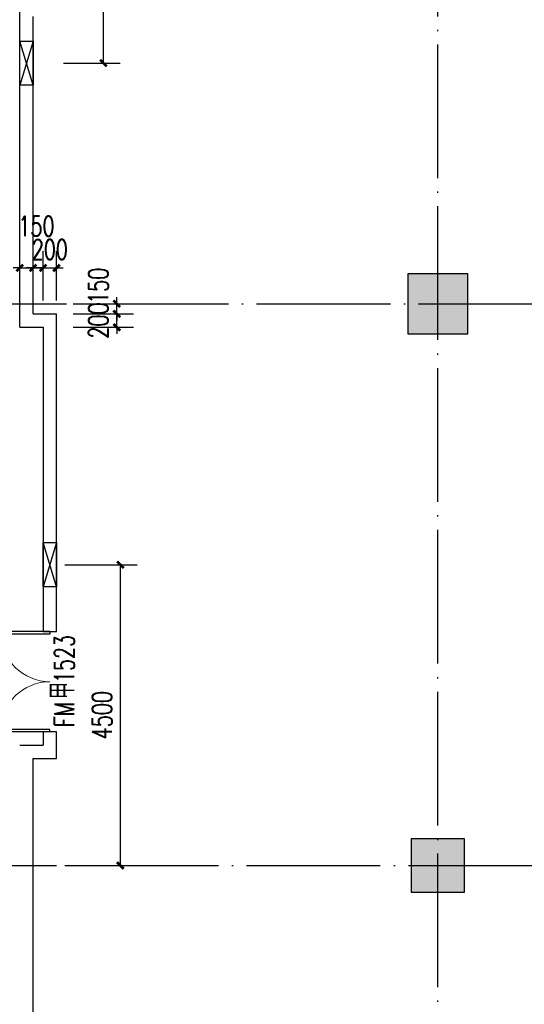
# Model space of a CAD drawing. Extents: x 797781 to 1255204, y 21234 to 1024248.
# Tile 258 of 656: x 957458 to 965000, y 276447 to 291172. Entities that reach past the tile are written whole.
import ezdxf

# ---------------------------------------------------------------- set-up
doc = ezdxf.new("R2010")
doc.units = 0
doc.header["$LTSCALE"] = 1000
doc.header["$MEASUREMENT"] = 0
doc.linetypes.add('230303生产综合楼-平面图_t8$0$DOTE', pattern=[2.42, 2, -0.2, 0.02, -0.2])
for name, color, linetype in [('00泄压阀', 2, 'Continuous'), ('230303生产综合楼-平面图_t8$0$COLUMN', 40, 'Continuous'), ('230303生产综合楼-平面图_t8$0$DOOR_FIRE', 4, 'Continuous'), ('230303生产综合楼-平面图_t8$0$DOOR_FIRE_TEXT', 7, 'Continuous'), ('230303生产综合楼-平面图_t8$0$DOTE', 1, '230303生产综合楼-平面图_t8$0$DOTE'), ('230303生产综合楼-平面图_t8$0$WALL', 40, 'Continuous'), ('A泄压阀', 2, 'Continuous'), ('PUB_DIM', 3, 'Continuous'), ('PUB_HATCH', 8, 'Continuous')]:
    doc.layers.add(name, color=color, linetype=linetype)
doc.styles.add('230303生产综合楼-平面图_t8$0$_TCH_WINDOW', font='SIMPLEX', dxfattribs={"height": 3.5, "bigfont": 'GBCBIG'})
doc.styles.add('_TCH_DIM_T3', font='SIMPLEX', dxfattribs={"width": 0.705882, "bigfont": 'GBCBIG'})
doc.dimstyles.new('_TCH_ARCH&&100', dxfattribs={"dimtxt": 297.5, "dimasz": 100, "dimexe": 250, "dimexo": 300, "dimgap": 126.25, "dimtad": 1, "dimdec": 0, "dimzin": 0, "dimdsep": 46, "dimtxsty": '_TCH_DIM_T3', "dimblk": 'ARCHTICK', "dimcen": 0.09, "dimclrt": 7, "dimazin": 2, "dimtfac": 1, "dimtdec": 0, "dimtix": 1, "dimtmove": 2, "dimatfit": 3, "dimfxl": 1, "dimtolj": 1, "dimtzin": 0, "dimarcsym": 0})

# ---------------------------------------------------------------- blocks, each defined once
blk = doc.blocks.new('A$C364970EA')
at = {"layer": '00泄压阀', "color": 2}
for p, q in [((-659.5, 0), (0, 200)), ((0, 0), (-659.5, 200))]:
    blk.add_line(p, q, dxfattribs=at)
blk.add_lwpolyline([(-659.5, 0), (0, 0), (0, 200), (-659.5, 200)], close=True, dxfattribs=at)
blk = doc.blocks.new('泄压阀')
at = {"layer": 'A泄压阀', "color": 2, "rotation": 180}
blk.add_blockref('A$C364970EA', (-320, 100), dxfattribs=at)
blk = doc.blocks.new('_ArchTick')
at = {"color": 0, "linetype": 'ByBlock', "const_width": 0.4}
blk.add_lwpolyline([(-0.5, -0.5), (0.5, 0.5)], dxfattribs=at)
blk = doc.blocks.new('*D6572')
at = {"layer": 'Defpoints', "color": 0, "transparency": 16777216}
for p in [(1125867, 297371), (1126765, 297371), (1125867, 292571)]:
    blk.add_point(p, dxfattribs=at)
at = {"layer": 'PUB_DIM', "color": 0, "lineweight": -2, "transparency": 16777216}
for p, q in [((1126167, 297371), (1127015, 297371)), ((1126765, 292571), (1126765, 297371)), ((1126167, 292571), (1127015, 292571))]:
    blk.add_line(p, q, dxfattribs=at)
at = {"layer": 'PUB_DIM', "color": 0, "lineweight": -2, "transparency": 16777216, "xscale": 100, "yscale": 100, "zscale": 100}
for p, rotation in [((1126765, 297371), 90), ((1126765, 292571), 270)]:
    blk.add_blockref('_ArchTick', p, dxfattribs=dict(at, rotation=rotation))
at = {"layer": 'PUB_DIM', "color": 7, "transparency": 16777216, "insert": (1126490, 294971), "char_height": 297.5, "attachment_point": 5, "rotation": 90, "style": '_TCH_DIM_T3'}
blk.add_mtext('\\A1;4800', dxfattribs=at)
blk = doc.blocks.new('*D6573')
at = {"layer": 'Defpoints', "color": 0, "transparency": 16777216}
for p in [(1125885, 285070), (1127018, 285070), (1125885, 280571)]:
    blk.add_point(p, dxfattribs=at)
at = {"layer": 'PUB_DIM', "color": 0, "lineweight": -2, "transparency": 16777216}
for p, q in [((1126185, 285070), (1127268, 285070)), ((1127018, 280571), (1127018, 285070)), ((1126185, 280571), (1127268, 280571))]:
    blk.add_line(p, q, dxfattribs=at)
at = {"layer": 'PUB_DIM', "color": 0, "lineweight": -2, "transparency": 16777216, "xscale": 100, "yscale": 100, "zscale": 100}
for p, rotation in [((1127018, 285070), 90), ((1127018, 280571), 270)]:
    blk.add_blockref('_ArchTick', p, dxfattribs=dict(at, rotation=rotation))
at = {"layer": 'PUB_DIM', "color": 7, "transparency": 16777216, "insert": (1126743, 282820), "char_height": 297.5, "attachment_point": 5, "rotation": 90, "style": '_TCH_DIM_T3'}
blk.add_mtext('\\A1;4500', dxfattribs=at)
blk = doc.blocks.new('230303生产综合楼-平面图_t8$0$$DorLib2D$00000002')
for p, q in [((-0.5, 0), (-0.5, 0.4875)), ((-0.475, 0.4875), (-0.5, 0.4875)), ((-0.475, 0), (-0.475, 0.4875)), ((0.475, 0), (0.475, 0.4875)), ((0.475, 0.4875), (0.5, 0.4875)), ((0.5, 0), (0.5, 0.4875)), ((-0.5, 0), (-0.475, 0)), ((0.5, 0), (0.475, 0))]:
    blk.add_line(p, q)
at = {"lineweight": 13}
for centre, start, end in [((-0.4875, 0), 0, 88.53072), ((0.4875, 0), 91.46928, 180)]:
    blk.add_arc(centre, 0.4875, start, end, dxfattribs=at)
blk = doc.blocks.new('*D3288')
at = {"layer": 'Defpoints', "color": 0, "transparency": 16777216}
for p in [(957658, 287459), (957458, 286672), (957658, 286672)]:
    blk.add_point(p, dxfattribs=at)
at = {"layer": 'PUB_DIM', "color": 0, "lineweight": -2, "transparency": 16777216}
for p, q in [((957458, 286972), (957458, 287709)), ((957658, 286972), (957658, 287709)), ((957458, 287459), (957358, 287459)), ((957458, 287459), (957658, 287459)), ((957658, 287459), (957758, 287459))]:
    blk.add_line(p, q, dxfattribs=at)
at = {"layer": 'PUB_DIM', "color": 0, "lineweight": -2, "transparency": 16777216, "xscale": 100, "yscale": 100, "zscale": 100}
blk.add_blockref('_ArchTick', (957458, 287459), dxfattribs=at)
at = {"layer": 'PUB_DIM', "color": 0, "lineweight": -2, "transparency": 16777216, "xscale": 100, "yscale": 100, "zscale": 100, "rotation": 180}
blk.add_blockref('_ArchTick', (957658, 287459), dxfattribs=at)
at = {"layer": 'PUB_DIM', "color": 7, "transparency": 16777216, "insert": (957088, 287734), "char_height": 297.5, "attachment_point": 5, "style": '_TCH_DIM_T3'}
blk.add_mtext('\\A1;200', dxfattribs=at)
blk = doc.blocks.new('*D3289')
at = {"layer": 'Defpoints', "color": 0, "transparency": 16777216}
for p in [(957808, 287459), (957658, 286672), (957808, 286672)]:
    blk.add_point(p, dxfattribs=at)
at = {"layer": 'PUB_DIM', "color": 0, "lineweight": -2, "transparency": 16777216}
for p, q in [((957658, 286972), (957658, 287709)), ((957808, 286972), (957808, 287709)), ((957658, 287459), (957558, 287459)), ((957658, 287459), (957808, 287459)), ((957808, 287459), (957908, 287459))]:
    blk.add_line(p, q, dxfattribs=at)
at = {"layer": 'PUB_DIM', "color": 0, "lineweight": -2, "transparency": 16777216, "xscale": 100, "yscale": 100, "zscale": 100}
blk.add_blockref('_ArchTick', (957658, 287459), dxfattribs=at)
at = {"layer": 'PUB_DIM', "color": 0, "lineweight": -2, "transparency": 16777216, "xscale": 100, "yscale": 100, "zscale": 100, "rotation": 180}
blk.add_blockref('_ArchTick', (957808, 287459), dxfattribs=at)
at = {"layer": 'PUB_DIM', "color": 7, "transparency": 16777216, "insert": (957708, 288084), "char_height": 297.5, "attachment_point": 5, "style": '_TCH_DIM_T3'}
blk.add_mtext('\\A1;150', dxfattribs=at)
blk = doc.blocks.new('*D3290')
at = {"layer": 'Defpoints', "color": 0, "transparency": 16777216}
for p in [(958008, 287459), (957808, 286672), (958008, 286672)]:
    blk.add_point(p, dxfattribs=at)
at = {"layer": 'PUB_DIM', "color": 0, "lineweight": -2, "transparency": 16777216}
for p, q in [((957808, 286972), (957808, 287709)), ((958008, 286972), (958008, 287709)), ((957808, 287459), (957708, 287459)), ((957808, 287459), (958008, 287459)), ((958008, 287459), (958108, 287459))]:
    blk.add_line(p, q, dxfattribs=at)
at = {"layer": 'PUB_DIM', "color": 0, "lineweight": -2, "transparency": 16777216, "xscale": 100, "yscale": 100, "zscale": 100}
blk.add_blockref('_ArchTick', (957808, 287459), dxfattribs=at)
at = {"layer": 'PUB_DIM', "color": 0, "lineweight": -2, "transparency": 16777216, "xscale": 100, "yscale": 100, "zscale": 100, "rotation": 180}
blk.add_blockref('_ArchTick', (958008, 287459), dxfattribs=at)
at = {"layer": 'PUB_DIM', "color": 7, "transparency": 16777216, "insert": (957908, 287734), "char_height": 297.5, "attachment_point": 5, "style": '_TCH_DIM_T3'}
blk.add_mtext('\\A1;200', dxfattribs=at)
blk = doc.blocks.new('*D3291')
at = {"layer": 'Defpoints', "color": 0, "transparency": 16777216}
for p in [(957958, 286772), (958909, 286772), (957958, 286572)]:
    blk.add_point(p, dxfattribs=at)
at = {"layer": 'PUB_DIM', "color": 0, "lineweight": -2, "transparency": 16777216}
for p, q in [((958909, 286772), (958909, 286872)), ((958258, 286772), (959159, 286772)), ((958909, 286572), (958909, 286772)), ((958258, 286572), (959159, 286572)), ((958909, 286572), (958909, 286472))]:
    blk.add_line(p, q, dxfattribs=at)
at = {"layer": 'PUB_DIM', "color": 0, "lineweight": -2, "transparency": 16777216, "xscale": 100, "yscale": 100, "zscale": 100}
for p, rotation in [((958909, 286772), 270), ((958909, 286572), 90)]:
    blk.add_blockref('_ArchTick', p, dxfattribs=dict(at, rotation=rotation))
at = {"layer": 'PUB_DIM', "color": 7, "transparency": 16777216, "insert": (958634, 286672), "char_height": 297.5, "attachment_point": 5, "rotation": 90, "style": '_TCH_DIM_T3'}
blk.add_mtext('\\A1;200', dxfattribs=at)
blk = doc.blocks.new('*D3292')
at = {"layer": 'Defpoints', "color": 0, "transparency": 16777216}
for p in [(957958, 286922), (958909, 286922), (957958, 286772)]:
    blk.add_point(p, dxfattribs=at)
at = {"layer": 'PUB_DIM', "color": 0, "lineweight": -2, "transparency": 16777216}
for p, q in [((958909, 286922), (958909, 287022)), ((958258, 286922), (959159, 286922)), ((958909, 286772), (958909, 286922)), ((958258, 286772), (959159, 286772)), ((958909, 286772), (958909, 286672))]:
    blk.add_line(p, q, dxfattribs=at)
at = {"layer": 'PUB_DIM', "color": 0, "lineweight": -2, "transparency": 16777216, "xscale": 100, "yscale": 100, "zscale": 100}
for p, rotation in [((958909, 286922), 270), ((958909, 286772), 90)]:
    blk.add_blockref('_ArchTick', p, dxfattribs=dict(at, rotation=rotation))
at = {"layer": 'PUB_DIM', "color": 7, "transparency": 16777216, "insert": (958634, 287192), "char_height": 297.5, "attachment_point": 5, "rotation": 90, "style": '_TCH_DIM_T3'}
blk.add_mtext('\\A1;150', dxfattribs=at)
blk = doc.blocks.new('_FZH')
blk.add_lwpolyline([(-0.5, -0.5), (0.5, -0.5), (0.5, 0.5), (-0.5, 0.5)], close=True)
at = {"layer": 'PUB_HATCH'}
blk.add_solid([(-0.5, -0.5), (0.5, -0.5), (-0.5, 0.5), (0.5, 0.5)], dxfattribs=at)
blk = doc.blocks.new('2FXYF')
at = {"layer": 'A泄压阀', "color": 8, "xscale": -1, "rotation": 270}
for p in [(1125615.5, 292561.2), (1125962.6, 285060.5)]:
    blk.add_blockref('泄压阀', p, dxfattribs=at)
at = {"layer": 'PUB_DIM'}
for p1, p2, distance, picture, middle in [((1125867.2, 292570.9), (1125867.2, 297370.6), -897.7, '*D6572', (1126489.8, 294970.8)), ((1125885.3, 280570.6), (1125885.3, 285070.2), -1132.4, '*D6573', (1126742.7, 282820.4))]:
    dim = blk.add_aligned_dim(p1=p1, p2=p2, distance=distance, dimstyle='_TCH_ARCH&&100', dxfattribs=at)
    dim.commit()
    dim.dimension.update_dxf_attribs({"geometry": picture, "text_midpoint": middle})

msp = doc.modelspace()

# ---------------------------------------------------------------- linework, layer by layer
at = {"layer": '230303生产综合楼-平面图_t8$0$DOTE'}
for p, q in [((963708, 267021.6), (963708, 298621.6)), ((895658, 286921.6), (989908, 286921.6)), ((895508, 278521.6), (989908, 278521.6))]:
    msp.add_line(p, q, dxfattribs=at)
at = {"layer": '230303生产综合楼-平面图_t8$0$WALL'}
for p, q in [((957458, 286571.6), (957458, 291421.5)), ((957658, 286771.6), (957658, 291221.5)), ((957658, 286771.6), (958008, 286771.6)), ((958008, 282021.6), (958008, 286771.6)), ((957458, 286571.6), (957808, 286571.6)), ((957808, 286571.6), (957808, 282021.6)), ((957808, 282021.6), (958008, 282021.6)), ((958008, 280521.6), (957808, 280521.6)), ((957808, 280521.6), (957808, 280321.6)), ((958008, 280121.6), (958008, 280521.6)), ((957458, 280321.6), (957808, 280321.6)), ((957658, 273371.6), (957658, 280121.6)), ((957658, 280121.6), (958008, 280121.6))]:
    msp.add_line(p, q, dxfattribs=at)

# ---------------------------------------------------------------- block references
msp.add_blockref('2FXYF', (-168054.6, -2049))
at = {"layer": '230303生产综合楼-平面图_t8$0$COLUMN', "rotation": 270}
for p, xscale, yscale, zscale in [((963708, 286921.6), 900, 900, 900), ((963708, 278521.6), 800, 800, 800)]:
    msp.add_blockref('_FZH', p, dxfattribs=dict(at, xscale=xscale, yscale=yscale, zscale=zscale))
at = {"layer": '230303生产综合楼-平面图_t8$0$DOOR_FIRE', "xscale": 1500, "yscale": 1500, "zscale": 200, "rotation": 90.00000000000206}
msp.add_blockref('230303生产综合楼-平面图_t8$0$$DorLib2D$00000002', (957908, 281271.6), dxfattribs=at)

# ---------------------------------------------------------------- texts
at = {"layer": '230303生产综合楼-平面图_t8$0$DOOR_FIRE_TEXT', "style": '230303生产综合楼-平面图_t8$0$_TCH_WINDOW', "width": 0.705882}
for s, p in [('1523', (958274.5, 281250.7)), ('FM', (958274.5, 280592.4))]:
    msp.add_text(s, height=297.5, rotation=90, dxfattribs=at).set_placement(p)
at = {"layer": '230303生产综合楼-平面图_t8$0$DOOR_FIRE_TEXT', "style": '230303生产综合楼-平面图_t8$0$_TCH_WINDOW'}
msp.add_text('甲', height=357.4, rotation=90, dxfattribs=at).set_placement((958274.5, 281012.4))

# ---------------------------------------------------------------- dimensions: what is measured, and where the dimension line sits
at = {"layer": 'PUB_DIM'}
for base, p1, p2, angle, picture, middle in [((957808, 287459), (957658, 286671.6), (957808, 286671.6), 0, '*D3289', (957708, 288084)), ((957658, 287459), (957458, 286671.6), (957658, 286671.6), 0, '*D3288', (957088, 287734)), ((958909.4, 286921.6), (957958, 286771.6), (957958, 286921.6), 90, '*D3292', (958634.4, 287191.6))]:
    dim = msp.add_linear_dim(base=base, p1=p1, p2=p2, angle=angle, dimstyle='_TCH_ARCH&&100', dxfattribs=at)
    dim.commit()
    dim.dimension.update_dxf_attribs({"geometry": picture, "text_midpoint": middle, "dimtype": 161})
for p1, p2, distance, picture, middle in [((957808, 286671.6), (958008, 286671.6), 787.4, '*D3290', (957908, 287734)), ((957958, 286571.6), (957958, 286771.6), -951.4, '*D3291', (958634.4, 286671.6))]:
    dim = msp.add_aligned_dim(p1=p1, p2=p2, distance=distance, dimstyle='_TCH_ARCH&&100', dxfattribs=at)
    dim.commit()
    dim.dimension.update_dxf_attribs({"geometry": picture, "text_midpoint": middle})

doc.saveas('drawing.dxf')
